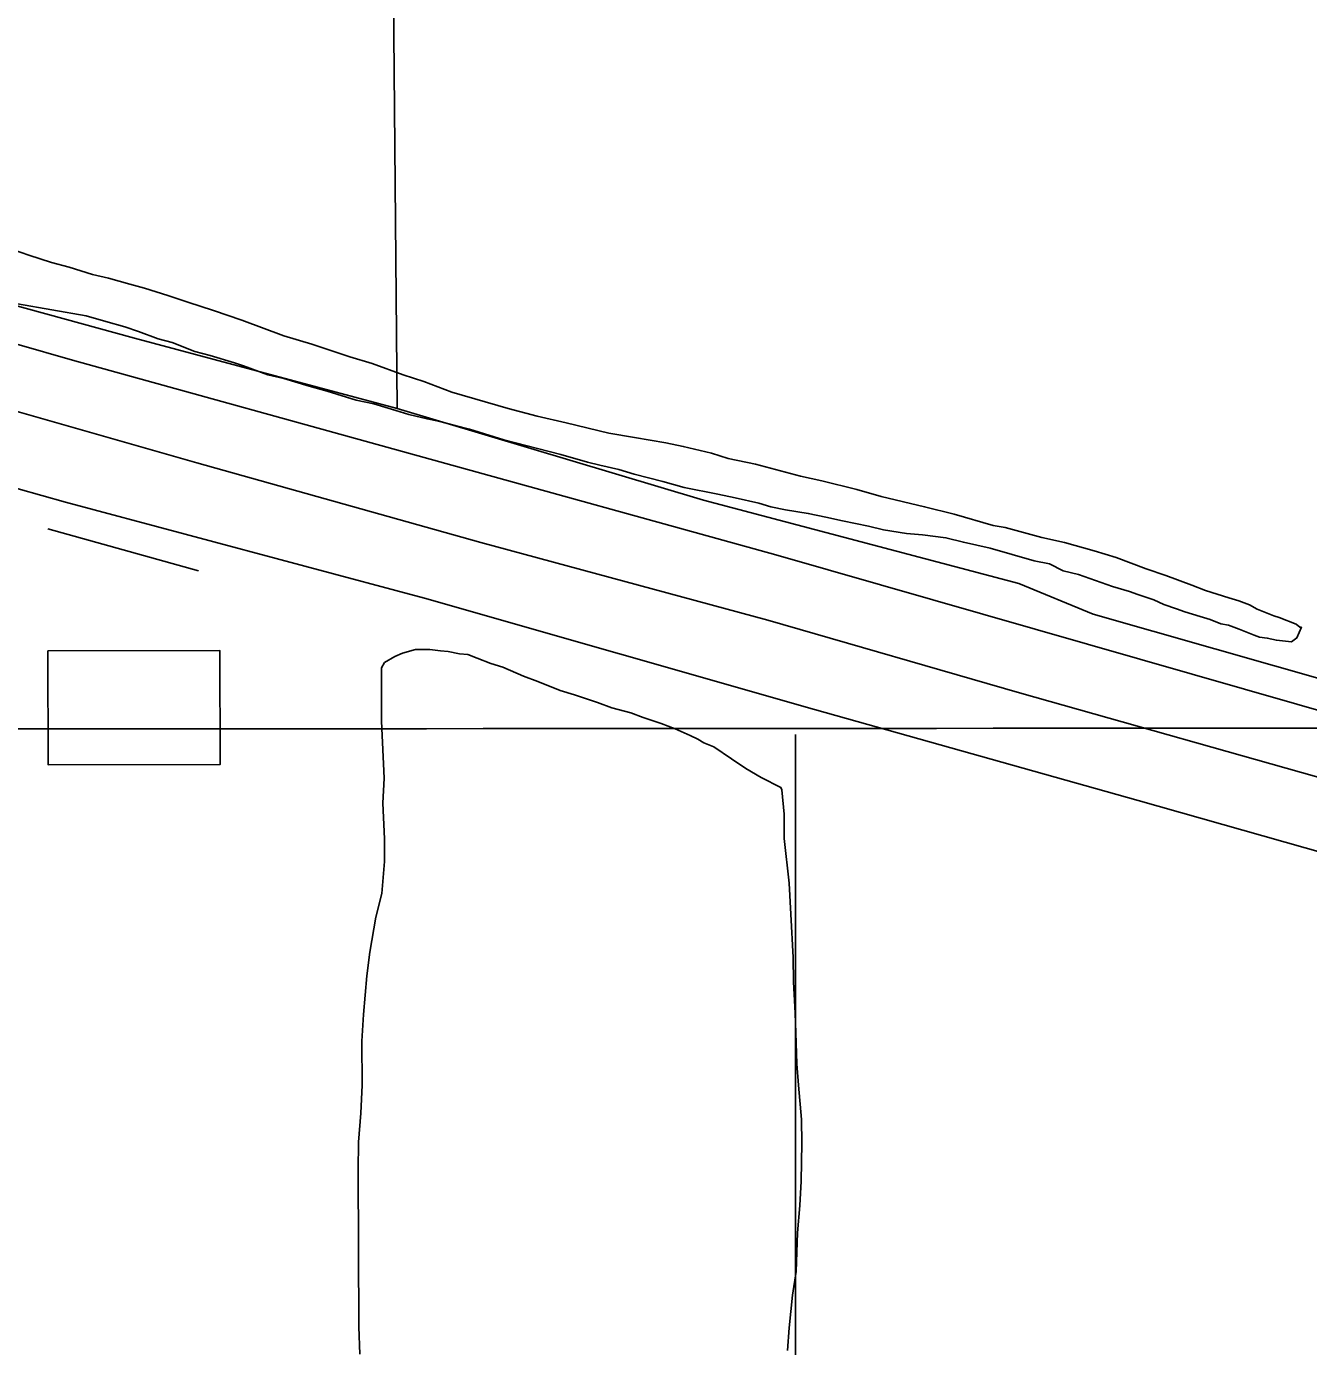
# Model space of a CAD drawing. Extents: x 3297716 to 3335574, y 688621 to 713991.
# Drawn here: x 3303640 to 3305497, y 708260 to 710172 of the extents above; entities that cross this region are included whole.
import ezdxf

# ---------------------------------------------------------------- set-up
doc = ezdxf.new("R2010")
doc.units = 0
for name, color, linetype in [('V-BLDG-OTLN', 7, 'Continuous'), ('V-GRID-MAJR', 7, 'Continuous'), ('V-ROAD-CNTR', 7, 'Continuous'), ('V-SITE-VEGE', 7, 'Continuous'), ('V-TOPO-SHOR', 7, 'Continuous')]:
    doc.layers.add(name, color=color, linetype=linetype)

msp = doc.modelspace()

# ---------------------------------------------------------------- linework, layer by layer
at = {"layer": 'V-BLDG-OTLN'}
msp.add_lwpolyline([(3303671.642247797, 709267.7576156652), (3303920.7947886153, 709268.0511569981), (3303920.9892459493, 709102.9993112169), (3303671.836705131, 709102.7057698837)], close=True, dxfattribs=at)
at = {"layer": 'V-GRID-MAJR'}
msp.add_spline([(3301840.245, 709153.404), (3307091.973, 709156.841), (3312343.699, 709161.042), (3317595.4250000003, 709166.008), (3322847.151, 709171.736), (3328098.875, 709178.229), (3333350.598, 709185.486), (3333350.599, 709185.486)], degree=3, dxfattribs=at)
at = {"layer": 'V-ROAD-CNTR'}
for points in [[(3308421.429119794, 708372.8322273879), (3308033.6908952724, 708474.850023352), (3307829.245304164, 708538.4528961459), (3307673.7906150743, 708577.76581752), (3307465.9940306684, 708638.107696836), (3307254.517453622, 708693.7905854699), (3306840.638281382, 708813.1463467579), (3306427.4211078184, 708925.1601227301), (3305856.145250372, 709082.62980779), (3304725.8745109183, 709406.646159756), (3303707.1155484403, 709688.6485957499), (3303464.6600333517, 709758.285456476), (3302798.324366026, 709947.062078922), (3302490.3779819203, 710031.989909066), (3302261.422439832, 710097.1467787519), (3302048.282866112, 710153.5906658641), (3301837.32428803, 710209.6375537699)], [(3301837.3832879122, 710108.4257561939), (3302185.237592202, 710011.0319509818), (3302684.325594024, 709878.7272155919), (3303189.8625829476, 709735.501502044), (3303623.8477149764, 709615.447742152), (3303887.21518824, 709539.9488931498), (3304298.69436528, 709424.476124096), (3304714.222534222, 709312.1003488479), (3305078.895804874, 709206.766559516), (3305550.28686209, 709073.450826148), (3306023.506915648, 708940.0730929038), (3306204.99555267, 708892.397188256), (3306509.996942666, 708809.8243534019), (3306838.703285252, 708720.728531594), (3307023.2069162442, 708668.654635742), (3307417.386127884, 708545.4758820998), (3307800.6603613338, 708444.7760834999), (3308230.7735011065, 708324.7163236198), (3308400.5011616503, 708279.294414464)], [(3305795.91637083, 708896.367180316), (3305250.5164616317, 709051.0398709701), (3304782.1013984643, 709182.91460722), (3304216.7845291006, 709343.7672855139), (3303697.0315686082, 709482.982007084), (3303114.097734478, 709647.2606785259), (3302864.03223461, 709716.6685397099), (3302593.1127764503, 709787.502398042), (3302261.957438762, 709881.0472109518)]]:
    msp.add_lwpolyline(points, dxfattribs=at)
at = {"layer": 'V-SITE-VEGE'}
for points in [[(3303621.711, 709848.323), (3303643.7660000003, 709840.729), (3303676.843, 709829.889), (3303702.1950000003, 709823.411), (3303736.372, 709812.577), (3303759.517, 709807.189), (3303790.382, 709798.5380000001), (3303811.325, 709793.14)], [(3303811.325, 709793.14), (3303845.502, 709782.304), (3303874.174, 709772.5430000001), (3303911.661, 709760.6240000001), (3303952.461, 709746.519), (3304013.119, 709723.707), (3304053.909, 709711.806), (3304109.041, 709693.3690000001), (3304141.012, 709683.623), (3304186.2260000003, 709667.339), (3304215.997, 709657.583), (3304256.802, 709642.378), (3304338.382, 709618.572), (3304380.2660000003, 709607.775), (3304422.143, 709598.08), (3304483.864, 709582.98), (3304521.324, 709576.566), (3304566.492, 709569.087), (3304591.838, 709563.711), (3304632.616, 709554.009), (3304656.873, 709546.4230000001), (3304696.542, 709537.8200000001), (3304761.577, 709520.537), (3304792.432, 709514.088), (3304843.134, 709501.134), (3304878.409, 709491.404), (3304941.227, 709476.31), (3304984.213, 709465.519), (3305040.434, 709449.291), (3305058.063, 709446.08), (3305110.971, 709432.034), (3305144.034, 709424.496), (3305187.026, 709412.603), (3305218.997, 709402.857), (3305262.009, 709386.563), (3305290.679, 709376.8), (3305328.176, 709362.679), (3305348.029, 709355.0750000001), (3305382.2090000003, 709344.2390000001), (3305396.54, 709339.907), (3305411.978, 709334.48), (3305423.021, 709327.933), (3305447.288, 709318.149), (3305455.003, 709315.985), (3305479.269, 709306.199), (3305484.7970000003, 709301.8250000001), (3305486.997, 709301.835), (3305480.47, 709286.393), (3305472.794, 709280.849), (3305450.767, 709282.9400000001), (3305437.541, 709286.176), (3305426.5270000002, 709287.22), (3305418.806, 709290.485), (3305396.745, 709299.179), (3305381.307, 709304.606), (3305370.289, 709306.75), (3305354.845, 709313.277), (3305340.5130000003, 709317.609)], [(3305340.5130000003, 709317.609), (3305318.465, 709324.103), (3305306.3340000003, 709328.4450000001), (3305287.589, 709334.953), (3305273.245, 709341.486), (3305250.092, 709349.076), (3305237.96, 709353.4180000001), (3305213.703, 709361.002), (3305164.08, 709378.363), (3305142.038, 709383.757), (3305122.174, 709393.563), (3305100.1380000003, 709397.855), (3305036.199, 709416.2440000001), (3304997.631, 709424.856), (3304972.2770000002, 709431.334), (3304938.13, 709435.5650000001), (3304915.004, 709437.65), (3304881.954, 709442.987), (3304859.911, 709448.38), (3304822.4450000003, 709455.8960000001), (3304798.203, 709461.278), (3304772.857, 709466.656), (3304739.806, 709471.991), (3304718.87, 709476.29), (3304701.23, 709481.705), (3304667.0670000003, 709489.237), (3304641.719, 709494.613), (3304593.239, 709504.2760000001), (3304562.374, 709512.926), (3304520.488, 709523.723), (3304498.4390000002, 709530.216), (3304470.887, 709536.681), (3304453.256, 709540.996), (3304414.6720000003, 709551.81), (3304332.006, 709573.408), (3304282.392, 709588.569), (3304261.451, 709593.968), (3304237.2, 709600.4500000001), (3304220.671, 709603.669), (3304194.219, 709610.1410000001), (3304175.48, 709615.5480000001), (3304143.511, 709625.296), (3304118.162, 709630.672), (3304076.267, 709643.671), (3304049.81, 709651.24), (3304013.43, 709662.066), (3303990.285, 709667.452), (3303954.994, 709680.483), (3303941.764, 709684.823), (3303906.483, 709695.6510000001), (3303884.441, 709701.045), (3303851.3510000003, 709714.085), (3303831.5100000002, 709719.49), (3303802.836, 709730.3520000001), (3303782.989, 709736.857), (3303755.431, 709744.424), (3303726.765, 709753.085), (3303627.609, 709770.2000000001)], [(3304123.213, 708248.856), (3304121.912, 708288.476), (3304120.77, 708515.233), (3304121.665, 708555.966), (3304124.755, 708597.812), (3304126.752, 708638.551), (3304126.43, 708702.3960000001), (3304128.437, 708740.933), (3304133.6580000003, 708797.099), (3304137.889, 708831.245), (3304146.4390000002, 708881.9230000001), (3304155.074, 708916.0920000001), (3304159.2430000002, 708962.346), (3304159.073, 708995.368), (3304156.614, 709047.0920000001), (3304158.633, 709083.4280000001), (3304154.914, 709165.969), (3304154.525, 709243.022), (3304158.889, 709250.75), (3304174.255, 709259.634), (3304185.241, 709264.0920000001), (3304203.927, 709269.692), (3304224.841, 709269.796), (3304240.2600000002, 709267.672), (3304251.274, 709266.628), (3304267.804, 709263.408), (3304279.918, 709262.368), (3304293.154, 709256.93), (3304313.005, 709249.326), (3304330.647, 709243.911), (3304360.433, 709230.851), (3304381.386, 709223.251), (3304413.376, 709210.203), (3304434.322, 709203.705), (3304467.4020000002, 709192.865), (3304488.353, 709185.265), (3304515.913, 709177.697), (3304533.556, 709171.183), (3304560.021, 709162.509), (3304579.872, 709154.903)], [(3304579.872, 709154.903), (3304601.937, 709145.108), (3304612.9760000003, 709139.66), (3304621.807, 709134.2000000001), (3304636.143, 709128.769), (3304661.5500000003, 709111.285), (3304682.536, 709097.08), (3304704.62, 709083.983), (3304733.31, 709069.817), (3304734.428, 709066.52), (3304737.9080000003, 709031.313), (3304738.086, 708996.089), (3304745.018, 708931.176), (3304747.447, 708886.056), (3304751.066, 708823.33), (3304751.244, 708788.104), (3304753.673, 708742.985), (3304754.918, 708714.372), (3304756.2460000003, 708669.247), (3304758.603, 708638.436), (3304763.256, 708588.924), (3304763.428, 708554.802), (3304762.605, 708499.756), (3304760.5810000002, 708464.52), (3304757.478, 708424.877), (3304755.562, 708368.7270000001), (3304750.2290000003, 708334.5750000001), (3304744.963, 708287.2170000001), (3304742.929, 708254.183)]]:
    msp.add_lwpolyline(points, dxfattribs=at)
at = {"layer": 'V-TOPO-SHOR'}
for p, q in [((3304171.2195888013, 710347.7579027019), (3304177.1968676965, 709618.5298774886)), ((3303889.502818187, 709383.7737098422), (3303671.387687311, 709444.1974960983))]:
    msp.add_line(p, q, dxfattribs=at)
for points in [[(3303258.1902375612, 709868.0812713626), (3303797.1766598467, 709720.3876227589), (3304177.1968676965, 709618.5298774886), (3304621.28515066, 709485.8336676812), (3305077.714468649, 709365.3870421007), (3305185.482502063, 709321.0119695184), (3305797.22457409, 709146.681327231), (3305784.5459819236, 709213.2439361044), (3305781.3763338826, 709254.449360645), (3305800.394222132, 709321.0119695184), (3305787.7156299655, 709406.5924666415), (3305794.0549260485, 709793.2895277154), (3305787.715629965, 710344.8082869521), (3306291.689668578, 710344.8082869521), (3306795.6637071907, 710354.3172310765)], [(3304754.4103684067, 709146.6813272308), (3304754.4103684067, 708119.7153617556), (3304757.580016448, 707967.5722557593), (3304767.088960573, 707951.7240155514), (3304801.9550890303, 707939.0454233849), (3304855.839105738, 707942.2150714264), (3305467.5811777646, 707977.081199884), (3305486.5990660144, 707977.081199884), (3305486.5990660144, 707102.2583404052), (3305483.4294179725, 706205.2479446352), (3305489.7687140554, 705346.2733253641)]]:
    msp.add_lwpolyline(points, dxfattribs=at)

doc.saveas('drawing.dxf')
